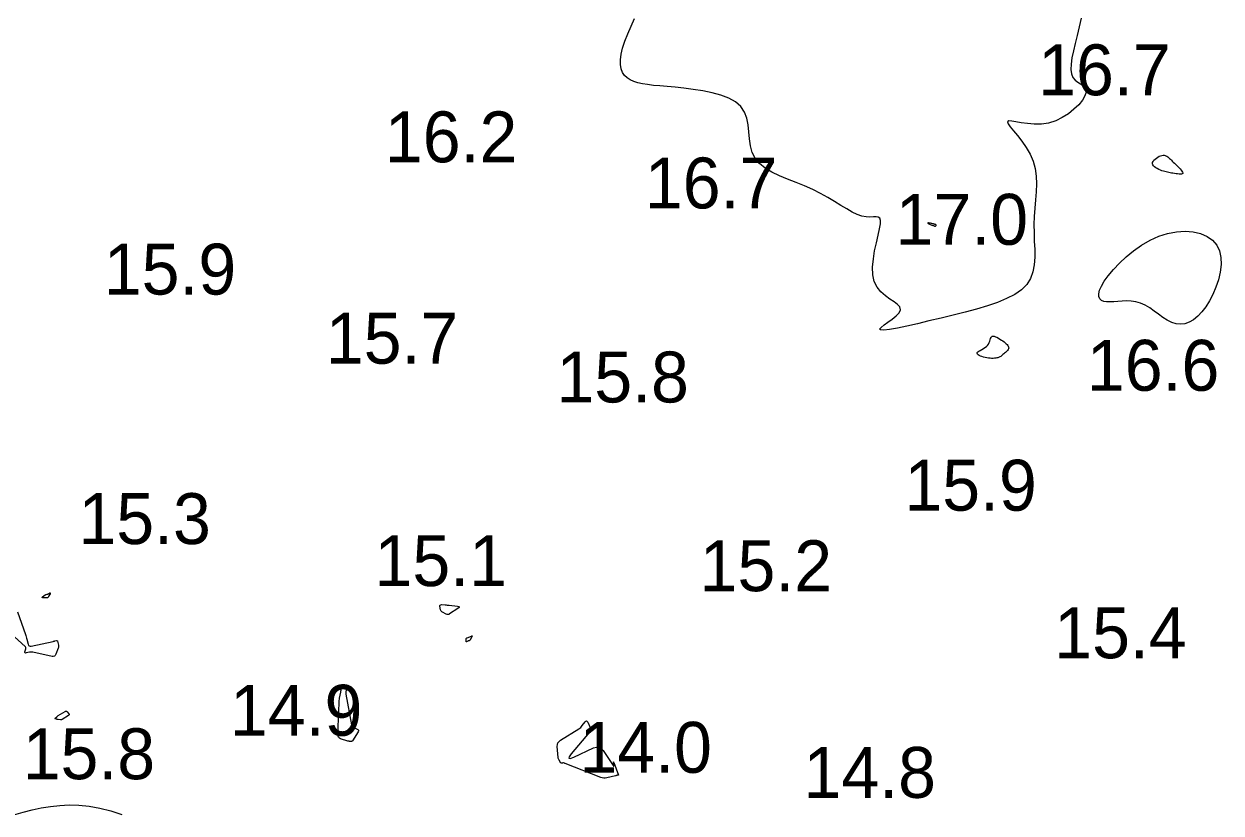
# Model space of a CAD drawing. Extents: x 3040093 to 3056816, y 408076 to 509144.
# Drawn here: x 3045669.4 to 3045787.1, y 433952.2 to 434029.7 of the extents above; entities that cross this region are included whole.
import ezdxf

# ---------------------------------------------------------------- set-up
doc = ezdxf.new("R2010")
doc.units = 0
for name, color, linetype in [('V-CHAN-CONT-EL15', 7, 'Continuous'), ('V-CHAN-CONT-EL17', 7, 'Continuous'), ('V-TOPO-SOUN-0610', 7, 'Continuous')]:
    doc.layers.add(name, color=color, linetype=linetype)

msp = doc.modelspace()

# ---------------------------------------------------------------- linework, layer by layer
at = {"layer": 'V-CHAN-CONT-EL15'}
for points in [[(3045671.87, 433973.52), (3045671.86, 433973.5), (3045671.85, 433973.49), (3045671.84, 433973.47), (3045671.8, 433973.4), (3045671.79, 433973.39), (3045671.78, 433973.38), (3045671.76, 433973.37), (3045671.74, 433973.37), (3045671.29, 433973.37), (3045671.24, 433973.38), (3045671.22, 433973.39), (3045671.23, 433973.42), (3045671.27, 433973.45), (3045671.53, 433973.64), (3045671.56, 433973.65), (3045671.58, 433973.67), (3045671.6, 433973.68), (3045671.63, 433973.68), (3045671.73, 433973.71), (3045671.75, 433973.72), (3045671.78, 433973.73), (3045671.8, 433973.74), (3045671.83, 433973.75), (3045671.99, 433973.84), (3045672, 433973.84), (3045672.01, 433973.84), (3045672.01, 433973.83), (3045672.01, 433973.82), (3045672, 433973.75), (3045672, 433973.73), (3045672, 433973.71), (3045671.99, 433973.7), (3045671.98, 433973.68), (3045671.88, 433973.54)], [(3045710.93, 433972.66), (3045711.03, 433972.65), (3045711.12, 433972.64), (3045711.21, 433972.63), (3045712.03, 433972.54), (3045712.16, 433972.51), (3045712.22, 433972.46), (3045712.19, 433972.4), (3045712.09, 433972.31), (3045711.27, 433971.77), (3045711.19, 433971.73), (3045711.1, 433971.71), (3045711.02, 433971.72), (3045710.93, 433971.75), (3045710.56, 433971.94), (3045710.49, 433971.98), (3045710.44, 433972.04), (3045710.4, 433972.11), (3045710.38, 433972.19), (3045710.32, 433972.53), (3045710.32, 433972.6), (3045710.34, 433972.65), (3045710.39, 433972.68), (3045710.47, 433972.69), (3045710.84, 433972.66)], [(3045713.23, 433969.16), (3045713.22, 433969.15), (3045713.21, 433969.15), (3045713.19, 433969.14), (3045713.12, 433969.13), (3045713.11, 433969.13), (3045713.09, 433969.12), (3045713.08, 433969.12), (3045713.06, 433969.11), (3045712.94, 433969.03), (3045712.92, 433969.02), (3045712.91, 433969.02), (3045712.9, 433969.03), (3045712.9, 433969.06), (3045712.9, 433969.3), (3045712.9, 433969.35), (3045712.92, 433969.39), (3045712.95, 433969.42), (3045712.99, 433969.44), (3045713.41, 433969.6), (3045713.46, 433969.61), (3045713.49, 433969.61), (3045713.49, 433969.58), (3045713.46, 433969.52), (3045713.24, 433969.18)], [(3045701.7, 433959.29), (3045701.67, 433959.27), (3045701.64, 433959.26), (3045701.6, 433959.25), (3045701.44, 433959.26), (3045701.4, 433959.27), (3045701.36, 433959.27), (3045701.32, 433959.28), (3045701.28, 433959.29), (3045700.55, 433959.52), (3045700.43, 433959.58), (3045700.35, 433959.66), (3045700.3, 433959.76), (3045700.29, 433959.89), (3045700.4, 433963.05), (3045700.41, 433963.16), (3045700.42, 433963.28), (3045700.44, 433963.39), (3045700.46, 433963.51), (3045700.57, 433964.1), (3045700.58, 433964.14), (3045700.59, 433964.19), (3045700.59, 433964.23), (3045700.6, 433964.27), (3045700.61, 433964.45), (3045700.62, 433964.49), (3045700.64, 433964.51), (3045700.67, 433964.52), (3045700.7, 433964.52), (3045701.03, 433964.44), (3045701.08, 433964.42), (3045701.1, 433964.39), (3045701.12, 433964.36), (3045701.11, 433964.31), (3045701.07, 433964.1), (3045701.06, 433964.05), (3045701.06, 433963.99), (3045701.06, 433963.94), (3045701.07, 433963.89), (3045701.61, 433960.89), (3045701.64, 433960.8), (3045701.68, 433960.73), (3045701.75, 433960.66), (3045701.83, 433960.62), (3045702.19, 433960.45), (3045702.26, 433960.41), (3045702.3, 433960.35), (3045702.3, 433960.28), (3045702.27, 433960.21), (3045701.73, 433959.32)], [(3045673.53, 433962.22), (3045673.58, 433962.23), (3045673.63, 433962.21), (3045673.67, 433962.17), (3045673.84, 433961.97), (3045673.87, 433961.93), (3045673.88, 433961.88), (3045673.86, 433961.84), (3045673.82, 433961.81), (3045673.2, 433961.42), (3045673.16, 433961.4), (3045673.12, 433961.38), (3045673.07, 433961.38), (3045673.03, 433961.38), (3045672.79, 433961.41), (3045672.78, 433961.42), (3045672.76, 433961.42), (3045672.75, 433961.42), (3045672.74, 433961.42), (3045672.69, 433961.42), (3045672.67, 433961.42), (3045672.66, 433961.43), (3045672.65, 433961.43), (3045672.64, 433961.43), (3045672.51, 433961.47), (3045672.49, 433961.48), (3045672.48, 433961.5), (3045672.48, 433961.51), (3045672.49, 433961.53), (3045672.66, 433961.68), (3045672.69, 433961.71), (3045672.73, 433961.74), (3045672.76, 433961.77), (3045672.8, 433961.79), (3045673.48, 433962.2)], [(3045727.86, 433955.94), (3045727.86, 433955.94), (3045727.86, 433955.94), (3045727.85, 433955.94), (3045727.85, 433955.94), (3045727.84, 433955.94), (3045727.84, 433955.94), (3045727.75, 433955.93), (3045727.74, 433955.92), (3045727.73, 433955.92), (3045727.71, 433955.92), (3045727.7, 433955.91), (3045727.64, 433955.89), (3045727.63, 433955.88), (3045727.61, 433955.88), (3045727.6, 433955.88), (3045727.58, 433955.87), (3045726.71, 433955.67), (3045726.56, 433955.64), (3045726.41, 433955.64), (3045726.27, 433955.67), (3045726.12, 433955.71), (3045722.61, 433957.08), (3045722.59, 433957.08), (3045722.58, 433957.09), (3045722.56, 433957.1), (3045722.55, 433957.11), (3045722.46, 433957.15), (3045722.46, 433957.15), (3045722.45, 433957.15), (3045722.44, 433957.15), (3045722.44, 433957.15), (3045722.41, 433957.14), (3045722.4, 433957.13), (3045722.4, 433957.13), (3045722.39, 433957.13), (3045722.38, 433957.13), (3045722.26, 433957.1), (3045722.24, 433957.1), (3045722.22, 433957.1), (3045722.21, 433957.11), (3045722.19, 433957.13), (3045722.02, 433957.42), (3045721.99, 433957.48), (3045721.96, 433957.54), (3045721.95, 433957.6), (3045721.94, 433957.66), (3045721.85, 433958.76), (3045721.86, 433958.95), (3045721.91, 433959.11), (3045722.02, 433959.26), (3045722.17, 433959.38), (3045723.97, 433960.49), (3045724.07, 433960.56), (3045724.15, 433960.63), (3045724.24, 433960.71), (3045724.31, 433960.8), (3045724.6, 433961.17), (3045724.67, 433961.24), (3045724.73, 433961.26), (3045724.79, 433961.22), (3045724.84, 433961.14), (3045725.07, 433960.62), (3045725.11, 433960.5), (3045725.11, 433960.39), (3045725.08, 433960.28), (3045725.01, 433960.17), (3045723.21, 433958.04), (3045723, 433957.75), (3045722.97, 433957.6), (3045723.12, 433957.59), (3045723.46, 433957.71), (3045725.42, 433958.61), (3045725.69, 433958.69), (3045725.94, 433958.68), (3045726.16, 433958.56), (3045726.35, 433958.35), (3045727.35, 433956.88), (3045727.38, 433956.83), (3045727.4, 433956.82), (3045727.41, 433956.84), (3045727.41, 433956.9), (3045727.36, 433957.17), (3045727.35, 433957.22), (3045727.36, 433957.24), (3045727.37, 433957.23), (3045727.39, 433957.18), (3045727.86, 433955.94)]]:
    msp.add_lwpolyline(points, close=True, dxfattribs=at)
msp.add_lwpolyline([(3045668.8, 433971.99), (3045669.58, 433969.77), (3045669.62, 433969.65), (3045669.66, 433969.53), (3045669.69, 433969.41), (3045669.72, 433969.29), (3045669.84, 433968.8), (3045669.88, 433968.69), (3045669.95, 433968.63), (3045670.04, 433968.6), (3045670.15, 433968.61), (3045672.31, 433969.08), (3045672.35, 433969.09), (3045672.39, 433969.1), (3045672.43, 433969.11), (3045672.47, 433969.12), (3045672.64, 433969.15), (3045672.67, 433969.15), (3045672.7, 433969.14), (3045672.73, 433969.12), (3045672.74, 433969.09), (3045672.82, 433968.71), (3045672.83, 433968.64), (3045672.83, 433968.56), (3045672.82, 433968.49), (3045672.8, 433968.42), (3045672.56, 433967.81), (3045672.5, 433967.7), (3045672.42, 433967.63), (3045672.32, 433967.61), (3045672.2, 433967.61), (3045670.31, 433968.01), (3045670.23, 433968.03), (3045670.15, 433968.03), (3045670.07, 433968.03), (3045669.98, 433968.01), (3045669.64, 433967.94), (3045669.58, 433967.93), (3045669.54, 433967.95), (3045669.52, 433967.99), (3045669.53, 433968.05), (3045669.61, 433968.34), (3045669.62, 433968.41), (3045669.61, 433968.48), (3045669.59, 433968.54), (3045669.54, 433968.59), (3045667.43, 433970.52)], dxfattribs=at)
at = {"layer": 'V-CHAN-CONT-EL17'}
for points in [[(3045773.32, 434030.3), (3045773.14, 434029.44), (3045772.94, 434028.61), (3045772.75, 434027.82), (3045772.57, 434027.08), (3045772.43, 434026.4), (3045772.34, 434025.79), (3045772.32, 434025.26), (3045772.38, 434024.82), (3045772.53, 434024.48), (3045772.75, 434024.22), (3045773, 434024.02), (3045773.27, 434023.85), (3045773.52, 434023.69), (3045773.71, 434023.51), (3045773.83, 434023.3), (3045773.83, 434023.02), (3045773.7, 434022.67), (3045773.45, 434022.25), (3045773.09, 434021.8), (3045772.63, 434021.35), (3045772.09, 434020.92), (3045771.48, 434020.53), (3045770.83, 434020.21), (3045770.14, 434019.99), (3045769.43, 434019.89), (3045768.73, 434019.88), (3045768.06, 434019.94), (3045767.45, 434020.03), (3045766.92, 434020.12), (3045766.51, 434020.19), (3045766.22, 434020.2), (3045766.1, 434020.12), (3045766.16, 434019.93), (3045766.37, 434019.63), (3045766.68, 434019.24), (3045767.08, 434018.77), (3045767.5, 434018.22), (3045767.93, 434017.61), (3045768.31, 434016.95), (3045768.62, 434016.26), (3045768.81, 434015.53), (3045768.92, 434014.79), (3045768.95, 434014.03), (3045768.92, 434013.25), (3045768.86, 434012.45), (3045768.79, 434011.65), (3045768.73, 434010.83), (3045768.69, 434010.02), (3045768.7, 434009.2), (3045768.73, 434008.38), (3045768.77, 434007.59), (3045768.77, 434006.81), (3045768.72, 434006.07), (3045768.59, 434005.37), (3045768.35, 434004.73), (3045767.98, 434004.14), (3045767.46, 434003.62), (3045766.8, 434003.16), (3045766.01, 434002.75), (3045765.12, 434002.38), (3045764.12, 434002.04), (3045763.06, 434001.73), (3045761.93, 434001.43), (3045760.76, 434001.14), (3045759.57, 434000.84), (3045758.38, 434000.56), (3045757.25, 434000.29), (3045756.2, 434000.05), (3045755.27, 433999.86), (3045754.5, 433999.73), (3045753.94, 433999.66), (3045753.6, 433999.67), (3045753.53, 433999.76), (3045753.67, 433999.93), (3045753.96, 434000.17), (3045754.35, 434000.44), (3045754.76, 434000.74), (3045755.14, 434001.06), (3045755.44, 434001.37), (3045755.58, 434001.66), (3045755.52, 434001.93), (3045755.3, 434002.18), (3045754.96, 434002.43), (3045754.54, 434002.71), (3045754.09, 434003.03), (3045753.65, 434003.41), (3045753.27, 434003.86), (3045752.99, 434004.42), (3045752.85, 434005.09), (3045752.83, 434005.85), (3045752.91, 434006.65), (3045753.04, 434007.46), (3045753.21, 434008.24), (3045753.37, 434008.97), (3045753.52, 434009.6), (3045753.6, 434010.09), (3045753.61, 434010.43), (3045753.54, 434010.64), (3045753.39, 434010.74), (3045753.18, 434010.77), (3045752.91, 434010.77), (3045752.58, 434010.76), (3045752.21, 434010.77), (3045751.79, 434010.85), (3045751.33, 434011.02), (3045750.83, 434011.26), (3045750.29, 434011.56), (3045749.71, 434011.91), (3045749.09, 434012.29), (3045748.43, 434012.69), (3045747.71, 434013.09), (3045746.95, 434013.47), (3045746.15, 434013.82), (3045745.32, 434014.15), (3045744.49, 434014.48), (3045743.69, 434014.82), (3045742.95, 434015.18), (3045742.28, 434015.58), (3045741.72, 434016.03), (3045741.29, 434016.54), (3045741.01, 434017.12), (3045740.84, 434017.76), (3045740.75, 434018.44), (3045740.68, 434019.13), (3045740.6, 434019.81), (3045740.48, 434020.47), (3045740.25, 434021.07), (3045739.9, 434021.61), (3045739.37, 434022.07), (3045738.7, 434022.44), (3045737.92, 434022.74), (3045737.06, 434022.98), (3045736.14, 434023.17), (3045735.21, 434023.31), (3045734.3, 434023.42), (3045733.44, 434023.51), (3045732.65, 434023.58), (3045731.94, 434023.64), (3045731.3, 434023.7), (3045730.73, 434023.77), (3045730.22, 434023.85), (3045729.76, 434023.95), (3045729.37, 434024.08), (3045729.02, 434024.24), (3045728.71, 434024.44), (3045728.46, 434024.68), (3045728.26, 434024.98), (3045728.13, 434025.33), (3045728.05, 434025.74), (3045728.05, 434026.21), (3045728.12, 434026.75), (3045728.27, 434027.36), (3045728.5, 434028.04), (3045728.79, 434028.77), (3045729.11, 434029.53), (3045729.44, 434030.28)], [(3045668.44, 433952.05), (3045669.35, 433952.3), (3045670.24, 433952.52), (3045671.14, 433952.72), (3045672.04, 433952.87), (3045672.95, 433952.97), (3045673.88, 433953.01), (3045674.84, 433952.98), (3045675.84, 433952.88), (3045676.89, 433952.69), (3045677.96, 433952.42), (3045679.05, 433952.08)]]:
    msp.add_lwpolyline(points, dxfattribs=at)
for points in [[(3045780.35, 434016.12), (3045780.41, 434016.23), (3045780.49, 434016.35), (3045780.6, 434016.46), (3045780.73, 434016.56), (3045780.87, 434016.65), (3045781.01, 434016.73), (3045781.14, 434016.78), (3045781.27, 434016.82), (3045781.38, 434016.83), (3045781.48, 434016.83), (3045781.58, 434016.81), (3045781.67, 434016.77), (3045781.76, 434016.73), (3045781.85, 434016.67), (3045781.93, 434016.6), (3045782.02, 434016.53), (3045782.11, 434016.45), (3045782.2, 434016.36), (3045782.29, 434016.27), (3045782.39, 434016.17), (3045782.5, 434016.07), (3045782.6, 434015.96), (3045782.71, 434015.85), (3045782.83, 434015.73), (3045782.95, 434015.61), (3045783.06, 434015.49), (3045783.16, 434015.38), (3045783.24, 434015.28), (3045783.3, 434015.18), (3045783.33, 434015.11), (3045783.32, 434015.04), (3045783.27, 434015.01), (3045783.19, 434014.98), (3045783.09, 434014.98), (3045782.96, 434014.98), (3045782.81, 434015), (3045782.66, 434015.02), (3045782.5, 434015.04), (3045782.35, 434015.07), (3045782.21, 434015.09), (3045782.07, 434015.12), (3045781.94, 434015.14), (3045781.81, 434015.17), (3045781.68, 434015.2), (3045781.55, 434015.23), (3045781.42, 434015.27), (3045781.27, 434015.32), (3045781.12, 434015.38), (3045780.96, 434015.44), (3045780.81, 434015.52), (3045780.66, 434015.6), (3045780.54, 434015.69), (3045780.44, 434015.79), (3045780.37, 434015.89), (3045780.34, 434016)], [(3045759.05, 434009.9), (3045759.06, 434009.91), (3045759.07, 434009.92), (3045759.08, 434009.93), (3045759.08, 434009.94), (3045759.09, 434009.95), (3045759.09, 434009.96), (3045759.09, 434009.97), (3045759.08, 434009.98), (3045759.08, 434009.99), (3045759.07, 434010), (3045759.05, 434010.01), (3045759.04, 434010.02), (3045759.02, 434010.03), (3045758.99, 434010.03), (3045758.96, 434010.04), (3045758.93, 434010.05), (3045758.89, 434010.06), (3045758.85, 434010.08), (3045758.81, 434010.09), (3045758.76, 434010.1), (3045758.71, 434010.11), (3045758.65, 434010.12), (3045758.59, 434010.14), (3045758.52, 434010.15), (3045758.46, 434010.16), (3045758.4, 434010.17), (3045758.34, 434010.18), (3045758.3, 434010.19), (3045758.27, 434010.18), (3045758.26, 434010.18), (3045758.27, 434010.16), (3045758.3, 434010.14), (3045758.35, 434010.11), (3045758.42, 434010.08), (3045758.5, 434010.04), (3045758.58, 434010.01), (3045758.67, 434009.97), (3045758.75, 434009.94), (3045758.82, 434009.92), (3045758.88, 434009.9), (3045758.93, 434009.88), (3045758.96, 434009.88), (3045758.99, 434009.87), (3045759.01, 434009.87), (3045759.02, 434009.88), (3045759.03, 434009.89), (3045759.04, 434009.89)], [(3045781.83, 434009.16), (3045782.7, 434009.32), (3045783.54, 434009.37), (3045784.34, 434009.31), (3045785.07, 434009.14), (3045785.72, 434008.87), (3045786.25, 434008.49), (3045786.67, 434008.01), (3045786.93, 434007.44), (3045787.07, 434006.79), (3045787.08, 434006.09), (3045787, 434005.36), (3045786.83, 434004.61), (3045786.58, 434003.87), (3045786.29, 434003.17), (3045785.95, 434002.52), (3045785.59, 434001.94), (3045785.2, 434001.44), (3045784.8, 434001.02), (3045784.39, 434000.68), (3045783.96, 434000.44), (3045783.53, 434000.29), (3045783.09, 434000.23), (3045782.66, 434000.27), (3045782.23, 434000.41), (3045781.8, 434000.63), (3045781.37, 434000.91), (3045780.94, 434001.22), (3045780.5, 434001.53), (3045780.07, 434001.84), (3045779.62, 434002.11), (3045779.17, 434002.32), (3045778.71, 434002.45), (3045778.25, 434002.51), (3045777.8, 434002.53), (3045777.35, 434002.51), (3045776.93, 434002.48), (3045776.53, 434002.44), (3045776.16, 434002.42), (3045775.83, 434002.42), (3045775.55, 434002.48), (3045775.33, 434002.58), (3045775.17, 434002.74), (3045775.07, 434002.96), (3045775.06, 434003.23), (3045775.14, 434003.57), (3045775.32, 434003.98), (3045775.61, 434004.46), (3045776, 434005), (3045776.5, 434005.6), (3045777.09, 434006.22), (3045777.76, 434006.85), (3045778.49, 434007.45), (3045779.28, 434008), (3045780.11, 434008.49), (3045780.96, 434008.88)], [(3045763.74, 433997), (3045763.58, 433997.05), (3045763.44, 433997.11), (3045763.32, 433997.17), (3045763.22, 433997.24), (3045763.15, 433997.3), (3045763.12, 433997.38), (3045763.13, 433997.45), (3045763.19, 433997.52), (3045763.29, 433997.59), (3045763.42, 433997.67), (3045763.56, 433997.75), (3045763.72, 433997.84), (3045763.88, 433997.94), (3045764.02, 433998.04), (3045764.14, 433998.16), (3045764.23, 433998.29), (3045764.3, 433998.43), (3045764.36, 433998.56), (3045764.4, 433998.7), (3045764.44, 433998.82), (3045764.48, 433998.92), (3045764.53, 433999), (3045764.6, 433999.05), (3045764.69, 433999.06), (3045764.8, 433999.05), (3045764.93, 433999.01), (3045765.06, 433998.95), (3045765.21, 433998.87), (3045765.35, 433998.78), (3045765.5, 433998.68), (3045765.64, 433998.59), (3045765.76, 433998.49), (3045765.88, 433998.4), (3045765.98, 433998.32), (3045766.06, 433998.23), (3045766.12, 433998.15), (3045766.17, 433998.07), (3045766.2, 433997.98), (3045766.21, 433997.91), (3045766.19, 433997.83), (3045766.16, 433997.75), (3045766.11, 433997.67), (3045766.04, 433997.6), (3045765.97, 433997.52), (3045765.89, 433997.45), (3045765.81, 433997.38), (3045765.73, 433997.32), (3045765.65, 433997.25), (3045765.58, 433997.19), (3045765.5, 433997.13), (3045765.43, 433997.08), (3045765.35, 433997.03), (3045765.26, 433996.99), (3045765.16, 433996.95), (3045765.06, 433996.92), (3045764.94, 433996.9), (3045764.81, 433996.89), (3045764.67, 433996.88), (3045764.53, 433996.88), (3045764.38, 433996.89), (3045764.22, 433996.9), (3045764.06, 433996.93), (3045763.9, 433996.96)]]:
    msp.add_lwpolyline(points, close=True, dxfattribs=at)

# ---------------------------------------------------------------- texts
at = {"layer": 'V-TOPO-SOUN-0610'}
for s, p in [('16.7 ', (3045769.11, 434022.73)), ('16.2 ', (3045704.91, 434016.14)), ('16.7 ', (3045730.46, 434011.61)), ('17.0 ', (3045755.1, 434008.04)), ('15.9 ', (3045677.28, 434003.15)), ('15.7 ', (3045699.1, 433996.36)), ('16.6 ', (3045773.9, 433993.7)), ('15.8 ', (3045721.77, 433992.55)), ('15.9 ', (3045755.96, 433981.92)), ('15.3 ', (3045674.79, 433978.64)), ('15.1 ', (3045703.89, 433974.51)), ('15.2 ', (3045735.84, 433974.01)), ('15.4 ', (3045770.69, 433967.42)), ('14.9 ', (3045689.68, 433959.81)), ('15.8 ', (3045669.31, 433955.54)), ('14.0 ', (3045724.03, 433956.17)), ('14.8 ', (3045746.05, 433953.71))]:
    msp.add_text(s, height=5, dxfattribs=at).set_placement(p)

doc.saveas('drawing.dxf')
